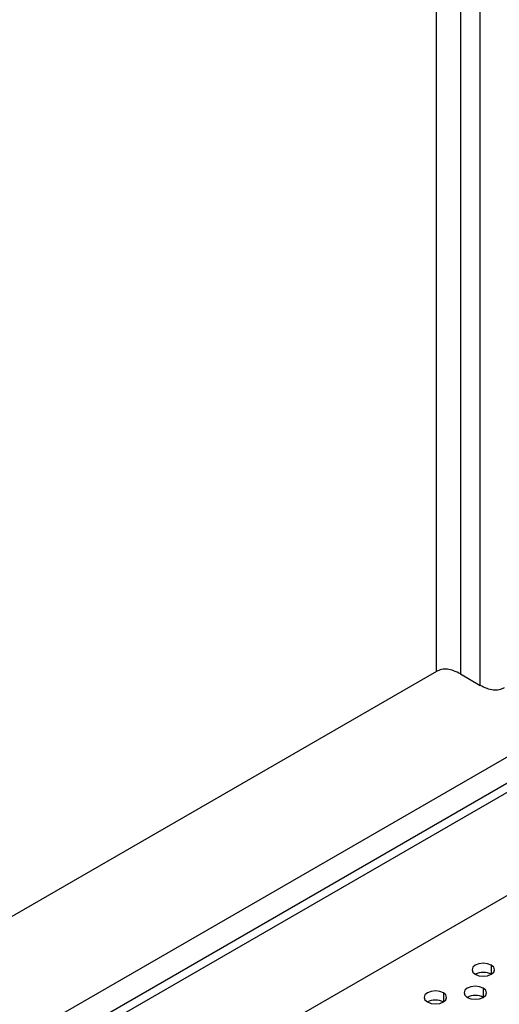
# Model space of a CAD drawing. Header units: millimetres. Extents: x 0 to 1118, y 0 to 864.
# Tile 296 of 304: x 1013 to 1020, y 694 to 708. Entities that reach past the tile are written whole.
import ezdxf

# ---------------------------------------------------------------- set-up
doc = ezdxf.new("R2010")
doc.units = ezdxf.units.MM

msp = doc.modelspace()

# ---------------------------------------------------------------- linework, layer by layer
at = {"color": 7, "linetype": 'Continuous', "lineweight": 25}
for p, q in [((1019.6037, 698.2676), (1019.6037, 717.0238)), ((1019.3108, 716.8546), (1019.3108, 698.4367)), ((1018.9572, 698.4718), (1018.9572, 716.7701)), ((1000.0472, 685.3099), (1032.6655, 704.1401)), ((1000.0472, 685.1738), (1032.7834, 704.072)), ((1033.0191, 702.6839), (1006.2258, 687.2165)), ((1018.9572, 698.4718), (1000.0472, 687.5552)), ((1019.3108, 698.4367), (1019.6037, 698.2676))]:
    msp.add_line(p, q, dxfattribs=at)
at = {"color": 8, "linetype": 'Continuous', "lineweight": 25}
for p, q in [((1000.0472, 685.6968), (1037.7794, 707.4791)), ((1019.7667, 694.1422), (1019.7667, 694.0062)), ((1019.0596, 693.734), (1019.0596, 693.598)), ((1019.6488, 693.8021), (1019.6488, 693.666))]:
    msp.add_line(p, q, dxfattribs=at)
at = {"color": 7, "linetype": 'Continuous', "lineweight": 25, "flags": 128}
for points in [[(1019.7667, 694.1422), (1019.7126, 694.1631), (1019.6488, 694.1704), (1019.5851, 694.1631), (1019.531, 694.1422), (1019.4949, 694.111), (1019.4822, 694.0742), (1019.4949, 694.0374), (1019.531, 694.0062)], [(1019.531, 694.0062), (1019.5851, 693.9853), (1019.6488, 693.978), (1019.7126, 693.9853), (1019.7667, 694.0062), (1019.8028, 694.0374), (1019.8155, 694.0742), (1019.8028, 694.111), (1019.7667, 694.1422)], [(1019.0596, 693.734), (1019.0055, 693.7549), (1018.9417, 693.7622), (1018.878, 693.7549), (1018.8239, 693.734), (1018.7878, 693.7028), (1018.7751, 693.666), (1018.7878, 693.6292), (1018.8239, 693.598)], [(1018.8239, 693.598), (1018.878, 693.5771), (1018.9417, 693.5698), (1019.0055, 693.5771), (1019.0596, 693.598), (1019.0957, 693.6292), (1019.1084, 693.666), (1019.0957, 693.7028), (1019.0596, 693.734)], [(1019.6488, 693.8021), (1019.5948, 693.8229), (1019.531, 693.8302), (1019.4672, 693.8229), (1019.4131, 693.8021), (1019.377, 693.7708), (1019.3643, 693.734), (1019.377, 693.6972), (1019.4131, 693.666)], [(1019.4131, 693.666), (1019.4672, 693.6451), (1019.531, 693.6378), (1019.5948, 693.6451), (1019.6488, 693.666), (1019.685, 693.6972), (1019.6977, 693.734), (1019.685, 693.7708), (1019.6488, 693.8021)]]:
    msp.add_lwpolyline(points, dxfattribs=at)
at = {"color": 7, "linetype": 'Continuous', "lineweight": 25}
for centre in [(1019.6488, 693.7787), (1018.9417, 693.3705), (1019.531, 693.4385)]:
    msp.add_arc(centre, 0.2562, 62.61002, 117.3846, dxfattribs=at)
for points, knots in [([(1019.3108, 698.4367), (1019.2778, 698.454), (1019.2154, 698.4868), (1019.1206, 698.509), (1019.0321, 698.5067), (1018.9823, 698.4834), (1018.9572, 698.4718)], [0, 0, 0, 0, 0.2791116, 0.5291142, 0.7638845, 1, 1, 1, 1]), ([(1019.9572, 698.2326), (1019.9322, 698.2209), (1019.8824, 698.1977), (1019.7939, 698.1954), (1019.6991, 698.2176), (1019.6367, 698.2503), (1019.6037, 698.2676)], [0, 0, 0, 0, 0.2361155, 0.4708858, 0.7208884, 1, 1, 1, 1])]:
    msp.add_open_spline(points, degree=3, knots=knots, dxfattribs=at)

doc.saveas('drawing.dxf')
